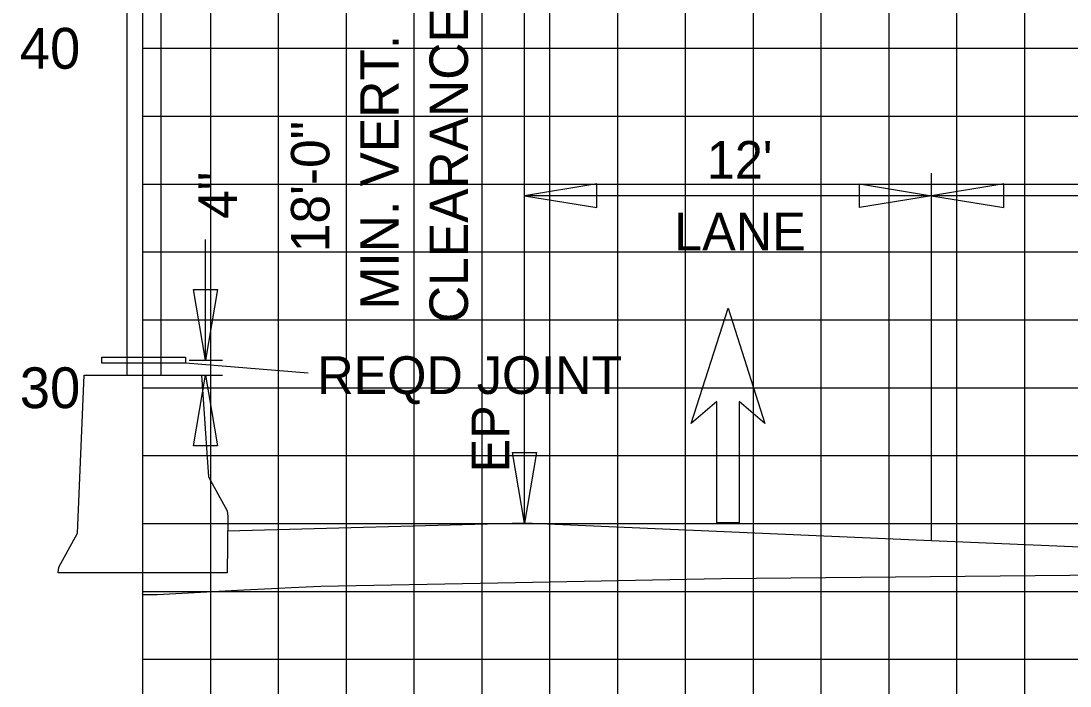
# Model space of a CAD drawing. Extents: x 2193008 to 2198143, y 1236112 to 1237864.
# Drawn here: x 2195581.11 to 2195612.04, y 1237279.32 to 1237298.91 of the extents above; entities that cross this region are included whole.
import ezdxf

# ---------------------------------------------------------------- set-up
doc = ezdxf.new("R2010")
doc.units = 0
for name, color, linetype in [('3', 7, 'Continuous'), ('31', 7, 'Continuous'), ('60', 7, 'Continuous'), ('Default', 7, 'Continuous'), ('GSDIMS', 7, 'Continuous'), ('Level 28', 7, 'Continuous'), ('Level 55', 7, 'Continuous'), ('M-ROADS', 7, 'Continuous')]:
    doc.layers.add(name, color=color, linetype=linetype)

msp = doc.modelspace()

# ---------------------------------------------------------------- linework, layer by layer
at = {"layer": '3'}
for p, q in [((2195584.245, 1237288.478), (2195584.245, 1237310.196)), ((2195585.245, 1237288.478), (2195585.245, 1237310.196)), ((2195595.957, 1237284.114), (2195595.957, 1237302.114)), ((2195607.957, 1237283.598), (2195607.957, 1237294.427)), ((2195586.551, 1237288.922), (2195586.551, 1237292.475)), ((2195589.58, 1237288.532), (2195585.96, 1237288.833)), ((2195586.069, 1237288.922), (2195587.052, 1237288.922)), ((2195586.069, 1237288.478), (2195587.052, 1237288.478))]:
    msp.add_line(p, q, dxfattribs=at)
msp.add_lwpolyline([(2195585.96, 1237288.833), (2195583.492, 1237288.833), (2195583.492, 1237289.011), (2195585.96, 1237289.011)], close=True, dxfattribs=at)
at = {"layer": '60'}
msp.add_line((2195584.707, 1237258.106), (2195584.707, 1237318.106), dxfattribs=at)
msp.add_lwpolyline([(2195679.485, 1237279.914), (2195674.53, 1237280.74), (2195671.03, 1237280.89), (2195669.03, 1237280.976), (2195657.03, 1237281.491), (2195643.957, 1237282.053), (2195631.957, 1237282.568), (2195619.957, 1237283.083), (2195607.957, 1237283.598), (2195595.957, 1237284.114), (2195587.201, 1237283.877)], dxfattribs=at)
at = {"layer": 'Default'}
msp.add_lwpolyline([(2195582.226, 1237282.654), (2195582.207, 1237282.654), (2195582.226, 1237282.824), (2195582.776, 1237283.824), (2195582.976, 1237288.478), (2195586.436, 1237288.478), (2195586.636, 1237285.478), (2195587.186, 1237284.478), (2195587.207, 1237284.308), (2195587.186, 1237282.654)], close=True, dxfattribs=at)
at = {"layer": 'GSDIMS'}
for p, q in [((2195607.957, 1237293.764), (2195595.957, 1237293.764)), ((2195619.957, 1237293.764), (2195607.957, 1237293.764))]:
    msp.add_line(p, q, dxfattribs=at)
for points in [[(2195595.957, 1237293.764), (2195598.085, 1237293.417), (2195598.085, 1237294.112)], [(2195607.957, 1237293.764), (2195605.828, 1237293.417), (2195605.828, 1237294.112)], [(2195607.957, 1237293.764), (2195610.085, 1237293.417), (2195610.085, 1237294.112)], [(2195586.551, 1237288.922), (2195586.196, 1237291.005), (2195586.906, 1237291.005)], [(2195586.551, 1237288.478), (2195586.906, 1237286.395), (2195586.196, 1237286.395)], [(2195595.957, 1237284.114), (2195595.602, 1237286.197), (2195596.311, 1237286.197)]]:
    msp.add_lwpolyline(points, close=True, dxfattribs=at)
at = {"layer": 'Level 28'}
for p, q in [((2195600.867, 1237287.057), (2195601.957, 1237290.455)), ((2195601.957, 1237290.455), (2195603.046, 1237287.057)), ((2195601.63, 1237287.696), (2195600.867, 1237287.057)), ((2195601.63, 1237284.125), (2195601.63, 1237287.696)), ((2195603.046, 1237287.057), (2195602.283, 1237287.696)), ((2195602.283, 1237287.696), (2195602.283, 1237284.125)), ((2195602.283, 1237284.125), (2195601.63, 1237284.125))]:
    msp.add_line(p, q, dxfattribs=at)
at = {"layer": 'M-ROADS'}
for p, q in [((2195586.707, 1237258.106), (2195586.707, 1237318.106)), ((2195588.707, 1237258.106), (2195588.707, 1237318.106)), ((2195590.707, 1237258.106), (2195590.707, 1237318.106)), ((2195592.707, 1237258.106), (2195592.707, 1237318.106)), ((2195594.707, 1237258.106), (2195594.707, 1237318.106)), ((2195596.707, 1237258.106), (2195596.707, 1237318.106)), ((2195598.707, 1237258.106), (2195598.707, 1237318.106)), ((2195600.707, 1237258.106), (2195600.707, 1237318.106)), ((2195602.707, 1237258.106), (2195602.707, 1237318.106)), ((2195604.707, 1237258.106), (2195604.707, 1237318.106)), ((2195606.707, 1237258.106), (2195606.707, 1237318.106)), ((2195608.707, 1237258.106), (2195608.707, 1237318.106)), ((2195610.707, 1237258.106), (2195610.707, 1237318.106)), ((2195584.707, 1237298.106), (2195714.707, 1237298.106)), ((2195584.707, 1237296.106), (2195714.707, 1237296.106)), ((2195584.707, 1237294.106), (2195714.707, 1237294.106)), ((2195584.707, 1237292.106), (2195714.707, 1237292.106)), ((2195584.707, 1237290.106), (2195714.707, 1237290.106)), ((2195584.707, 1237288.106), (2195714.707, 1237288.106)), ((2195584.707, 1237286.106), (2195714.707, 1237286.106)), ((2195584.707, 1237284.106), (2195714.707, 1237284.106)), ((2195584.707, 1237282.106), (2195714.707, 1237282.106)), ((2195584.707, 1237280.106), (2195714.707, 1237280.106))]:
    msp.add_line(p, q, dxfattribs=at)
msp.add_lwpolyline([(2195658.784, 1237281.747), (2195657.948, 1237281.792), (2195651.717, 1237281.961), (2195638.387, 1237282.324), (2195630.841, 1237282.487), (2195625.536, 1237282.601), (2195614.489, 1237282.596), (2195613.811, 1237282.595), (2195613.063, 1237282.588), (2195601.754, 1237282.479), (2195595.694, 1237282.358), (2195589.949, 1237282.246), (2195589.09, 1237282.211), (2195588.705, 1237282.192), (2195587.679, 1237282.14), (2195585.128, 1237282.004), (2195584.707, 1237282.003)], dxfattribs=at)

# ---------------------------------------------------------------- texts
at = {"layer": '31'}
for s, p in [('40', (2195581.073, 1237297.506)), ('30', (2195581.073, 1237287.506))]:
    msp.add_text(s, height=1.2, dxfattribs=at).set_placement(p)
at = {"layer": 'Level 55'}
for s, height, p in [('CLEARANCE', 1.1346, (2195594.289, 1237290.011)), ('MIN. VERT.', 1.1346, (2195592.246, 1237290.411)), ('18\'-0"', 1.1346, (2195590.204, 1237292.099)), ('4"', 1.1346, (2195587.477, 1237293.083)), ('EP', 1.1105, (2195595.504, 1237285.608))]:
    msp.add_text(s, height=height, rotation=90, dxfattribs=at).set_placement(p)
for s, height, p in [("12'", 1.1105, (2195601.331, 1237294.264)), ('LANE', 1.1105, (2195600.367, 1237292.154)), (' REQD JOINT', 1.11046, (2195589.434, 1237287.922))]:
    msp.add_text(s, height=height, dxfattribs=at).set_placement(p)

doc.saveas('drawing.dxf')
